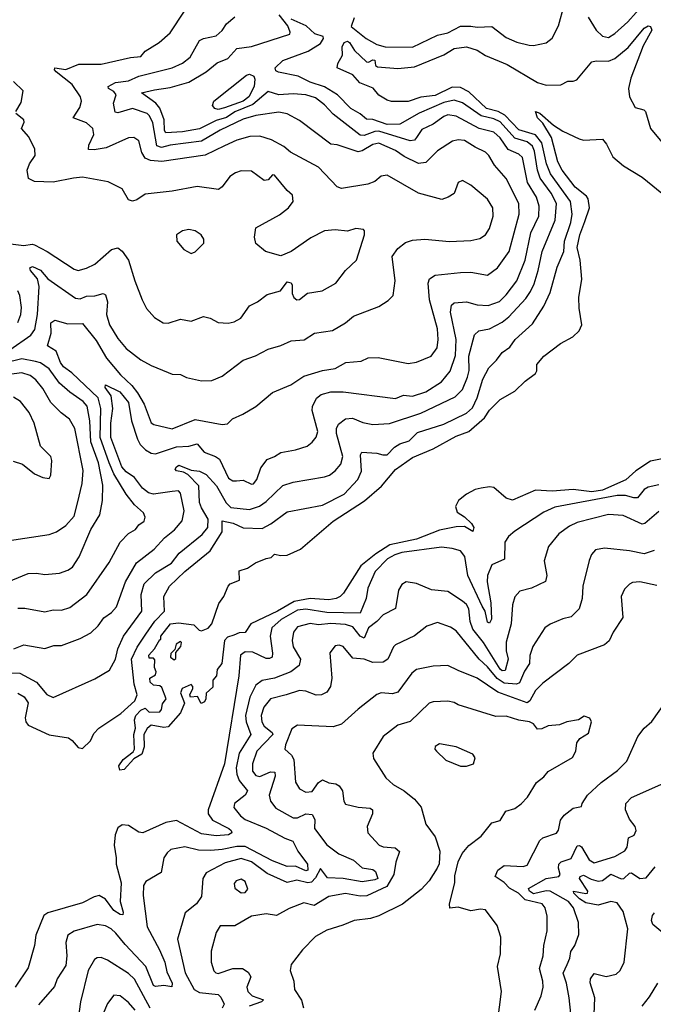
# Model space of a CAD drawing. Extents: x 1552294 to 1694791, y 811929 to 917222.
# Tile 380 of 643: x 1627305 to 1630339, y 902134 to 906845. Entities that reach past the tile are written whole.
import ezdxf

# ---------------------------------------------------------------- set-up
doc = ezdxf.new("R2010")
doc.units = 0

msp = doc.modelspace()

# ---------------------------------------------------------------- linework, layer by layer
at = {"layer": '0CON10XD'}
for points in [[(1628906.7, 906853.3), (1628892.4, 906812.4), (1628964.4, 906754.4), (1629015, 906726.7), (1629055, 906714.7), (1629185, 906712.9), (1629305, 906770.6), (1629355, 906782.2), (1629415, 906813.7), (1629465, 906813.3), (1629495, 906808.6), (1629565, 906811.8), (1629635, 906760), (1629685, 906737.7), (1629745, 906722.7), (1629765, 906720.9), (1629825, 906733.5), (1629855, 906755.8), (1629885.2, 906814.7), (1629912.1, 906915)], [(1630027.2, 906857.2), (1630064.7, 906795), (1630095, 906765.3), (1630125, 906760.3), (1630155, 906778.1), (1630217.2, 906835), (1630296.7, 906923.3)], [(1627235, 903720.2), (1627305, 903717.4), (1627385.6, 903675), (1627435, 903615.7), (1627465, 903601.5), (1627665, 903691.4), (1627735, 903732.5), (1627763.3, 903785), (1627774.4, 903835), (1627801.1, 903895), (1627888.8, 904015), (1627885.9, 904095), (1627900.9, 904145), (1627955, 904198.8), (1628031.8, 904245), (1628068, 904292), (1628178.9, 904381.1), (1628206.1, 904415), (1628207.5, 904455), (1628175, 904509.2), (1628166.2, 904535), (1628162.1, 904615), (1628109.5, 904669.5), (1628089.8, 904679.8), (1628055, 904686.2), (1628049.2, 904695), (1628055, 904706.2), (1628066.7, 904713.3), (1628125, 904688.8), (1628165, 904684.3), (1628198, 904668), (1628246.6, 904615), (1628292.8, 904532.8), (1628315, 904511.1), (1628405, 904500.8), (1628453.1, 904516.9), (1628485, 904538.8), (1628565, 904615.4), (1628615, 904632.5), (1628765, 904656.8), (1628788.1, 904665), (1628815, 904686.4), (1628841.9, 904718.1), (1628851.9, 904755), (1628821, 904865), (1628821, 904889), (1628830.8, 904909.2), (1628864.5, 904935), (1628897.7, 904937.7), (1628947.1, 904917.1), (1628995, 904907.2), (1629075, 904912.6), (1629225, 904962.6), (1629389.3, 905040.7), (1629425.1, 905074.9), (1629449.4, 905135), (1629457, 905167), (1629455.3, 905235.3), (1629482.3, 905337.7), (1629504.1, 905355.9), (1629554.3, 905365.7), (1629615, 905398.1), (1629647.3, 905422.7), (1629729.2, 905510.8), (1629750.6, 905545), (1629768.6, 905581.4), (1629787.9, 905645), (1629806, 905735), (1629868.5, 905885), (1629875.4, 905965.4), (1629849.6, 906015), (1629796.6, 906086.6), (1629784.3, 906124.3), (1629770.1, 906215), (1629759.8, 906239.8), (1629735, 906260), (1629675, 906277.3), (1629605, 906356.4), (1629575, 906370.6), (1629515, 906385.1), (1629425, 906447), (1629385, 906460.3), (1629335, 906448.2), (1629217.3, 906397.3), (1629124.4, 906345.6), (1629065, 906343.8), (1628995, 906366.7), (1628965, 906368.2), (1628934.5, 906394.5), (1628889.9, 906419.9), (1628826, 906485), (1628765, 906523.3), (1628696.4, 906546.4), (1628638.5, 906575), (1628543.2, 906593.2), (1628530.5, 906600.5), (1628528.1, 906615), (1628565, 906649.4), (1628686, 906694), (1628745, 906731.2), (1628759.6, 906755), (1628757.8, 906765), (1628717.6, 906777.6), (1628675.7, 906815.7), (1628605, 906846.9)], [(1627257.5, 905265), (1627357.8, 905335), (1627377.7, 905362.3), (1627389.2, 905435), (1627397.9, 905567.9), (1627389.5, 905605), (1627355.7, 905645), (1627353.2, 905656.8), (1627365.7, 905664.3), (1627405, 905646.7), (1627438.9, 905605), (1627572.5, 905512.5), (1627595, 905510), (1627625, 905522.7), (1627665, 905524), (1627704.5, 905534.5), (1627715, 905528.1), (1627725.4, 905495), (1627721.1, 905435), (1627734, 905385), (1627775, 905319.1), (1627815, 905272.1), (1627885, 905217.3), (1627935, 905189.5), (1628015, 905157.5), (1628035, 905149.2), (1628075, 905147.5), (1628103.3, 905133.3), (1628175, 905117.3), (1628225, 905118.1), (1628275, 905138.6), (1628375, 905215.4), (1628433.9, 905236.1), (1628495, 905269.1), (1628554.5, 905285.5), (1628605, 905307.8), (1628666.4, 905313.6), (1628715.6, 905344.4), (1628801.9, 905358.1), (1628865.5, 905394.5), (1628903.9, 905426.1), (1629025, 905473.3), (1629068.8, 905501.2), (1629093.3, 905525), (1629103.3, 905595), (1629087.8, 905712.2), (1629115, 905750.6), (1629151.9, 905778.1), (1629185, 905790.5), (1629245, 905794.4), (1629363.4, 905783.4), (1629465, 905788.5), (1629508.3, 905798.3), (1629534.6, 905815.4), (1629554.5, 905845), (1629571.5, 905905), (1629570, 905945), (1629545, 905986.7), (1629465, 906052.9), (1629425, 906076), (1629404.3, 906065.7), (1629385, 906014), (1629356.7, 905995), (1629325.6, 905984.4), (1629215, 906014.5), (1629065, 906100.6), (1629035, 906096), (1629005, 906070.8), (1628972.1, 906057.9), (1628845, 906036.7), (1628824.6, 906044.6), (1628735, 906139.1), (1628601.7, 906211.7), (1628568.8, 906238.8), (1628510.5, 906270.5), (1628455, 906287.2), (1628406, 906286), (1628345, 906268.4), (1628285, 906241.4), (1628192.9, 906197.1), (1627985, 906166.8), (1627931, 906171), (1627905, 906182.5), (1627888.9, 906208.9), (1627875, 906265.8), (1627851.7, 906281.7), (1627825, 906279.6), (1627718.5, 906231.5), (1627661.7, 906221.7), (1627633.4, 906223.4), (1627635.6, 906245), (1627660.4, 906295), (1627654.7, 906324.7), (1627625, 906351.8), (1627560, 906375), (1627592.4, 906425), (1627600, 906455), (1627596, 906475), (1627555.4, 906535), (1627480, 906595), (1627471.9, 906605), (1627473.3, 906615), (1627525, 906606.9), (1627587.4, 906632.6), (1627695, 906631.6), (1627835, 906664.6), (1627885, 906669.2), (1627905.3, 906694.7), (1627972.9, 906735), (1628025, 906781.9), (1628093.8, 906886.2)], [(1627276.2, 903835), (1627325, 903854.5), (1627425, 903836.5), (1627468.7, 903851.3), (1627505, 903851.1), (1627595, 903884.5), (1627645, 903911.5), (1627681.2, 903945), (1627707.8, 903982.2), (1627745, 904007.7), (1627767.9, 904035), (1627811.6, 904155), (1627863.3, 904246.7), (1627949.1, 904310.9), (1627997.8, 904365), (1628046.4, 904403.6), (1628082.4, 904447.6), (1628091.8, 904495), (1628075, 904580), (1628065, 904590), (1628035, 904587.6), (1627945, 904575.3), (1627920.9, 904580.9), (1627892.8, 904602.8), (1627855, 904654.5), (1627815, 904680.8), (1627793.9, 904705), (1627741.4, 904845), (1627740.5, 904915), (1627750.7, 904985), (1627742.8, 905045), (1627713.8, 905085), (1627715, 905097.5), (1627784.4, 905065), (1627825, 905012.5), (1627840.5, 904925), (1627868.4, 904838.4), (1627881.9, 904811.9), (1627907.1, 904787.1), (1627935, 904771), (1627955, 904768.4), (1628055, 904801.9), (1628115, 904803.6), (1628155, 904815.3), (1628188.2, 904775), (1628242.5, 904755), (1628261.7, 904741.8), (1628305, 904650.5), (1628325, 904638.8), (1628342.3, 904637.7), (1628375, 904642.3), (1628415, 904622.2), (1628425, 904624.4), (1628440.4, 904645), (1628459.7, 904700.3), (1628489.2, 904740.8), (1628525, 904754.5), (1628555.4, 904774.6), (1628625, 904786.2), (1628681.2, 904805), (1628705, 904823.1), (1628725, 904847.5), (1628732.5, 904875), (1628704.8, 904974.8), (1628706.2, 904993.8), (1628726.2, 905033.8), (1628748.3, 905051.7), (1628795, 905064.1), (1628853.7, 905063.7), (1629105, 905031.8), (1629142.3, 905047.7), (1629185, 905043.3), (1629250, 905065), (1629325, 905112.2), (1629366.2, 905163.8), (1629392.4, 905237.6), (1629394.2, 905315), (1629367.9, 905445), (1629371.7, 905478.3), (1629385, 905490.5), (1629445, 905494.7), (1629495, 905480.6), (1629547.4, 905477.4), (1629603, 905497), (1629635, 905528), (1629685.1, 905594.9), (1629725, 905693.5), (1629751.9, 905825), (1629790.4, 905905), (1629791.9, 905951.9), (1629779, 905995), (1629736.5, 906066.5), (1629713.1, 906185), (1629695, 906201.4), (1629644.4, 906224.4), (1629605, 906280), (1629575, 906306.5), (1629505, 906323.6), (1629395, 906383), (1629355, 906389.6), (1629335, 906382.2), (1629285, 906344.3), (1629230.8, 906319.2), (1629205, 906281.8), (1629195, 906268.9), (1629175, 906265.7), (1629025, 906310.8), (1629005, 906309.6), (1628955, 906291.3), (1628935, 906292.4), (1628805, 906393.3), (1628765, 906438.2), (1628720.7, 906470.7), (1628675, 906484.7), (1628615, 906490.8), (1628545, 906485.2), (1628495, 906501.8), (1628420.5, 906439.5), (1628335, 906404), (1628295, 906376.5), (1628245, 906362.7), (1628165, 906322.7), (1628085, 906308.5), (1628005, 906304), (1627998.1, 906315), (1627997.2, 906365), (1627975, 906422.2), (1627955.9, 906445.9), (1627888, 906495), (1627950.3, 906509.7), (1628025, 906520.2), (1628115, 906545.2), (1628197.5, 906595), (1628251, 906639), (1628301.1, 906658.9), (1628345, 906707.2), (1628415, 906716.8), (1628598.6, 906775), (1628600.6, 906785), (1628588.7, 906815), (1628547.4, 906867.4)], [(1627295, 904029.6), (1627329.8, 904029.8), (1627425, 904012.3), (1627465, 904021.1), (1627505, 904020), (1627545, 904032.3), (1627626.4, 904095), (1627732.9, 904247.1), (1627785, 904344.4), (1627825, 904385.8), (1627860, 904405), (1627875, 904428), (1627901.2, 904445), (1627906, 904465), (1627898, 904485), (1627855, 904522.9), (1627815.3, 904575), (1627755, 904671.9), (1627732.9, 904725), (1627689.4, 904845), (1627692.8, 904985), (1627680.1, 905035), (1627555, 905155.8), (1627515, 905184.3), (1627500.3, 905205), (1627478.9, 905258.9), (1627437.8, 905285), (1627455.2, 905344.8), (1627454.4, 905395), (1627473.6, 905406.4), (1627535, 905389.3), (1627605, 905391.5), (1627670.6, 905310.6), (1627720, 905225), (1627786.8, 905145), (1627842.4, 905095), (1627869.2, 905059.2), (1627900.4, 905005), (1627935, 904915.6), (1627947.8, 904907.8), (1628035, 904887.8), (1628145, 904931.4), (1628275, 904908.5), (1628299.3, 904910.7), (1628324.5, 904935.5), (1628373.3, 904956.7), (1628435, 904994.4), (1628515, 905060.6), (1628602.6, 905097.4), (1628665, 905140), (1628755, 905166.7), (1628815, 905175.3), (1628866.2, 905205), (1628939.1, 905210.9), (1628973.5, 905226.5), (1629020.9, 905229.1), (1629165, 905199.3), (1629204.3, 905205.7), (1629275, 905234.3), (1629303.1, 905275), (1629308.2, 905315), (1629305.7, 905365.7), (1629267.4, 905505), (1629260.4, 905585), (1629267.3, 905605), (1629295, 905622.3), (1629415, 905635.3), (1629465, 905636.2), (1629545, 905622.5), (1629592.7, 905657.3), (1629649.3, 905735), (1629696.8, 905915), (1629694.7, 905965), (1629634.3, 906084.3), (1629578.8, 906148.8), (1629551.8, 906195), (1629535, 906210.4), (1629485.6, 906235), (1629435, 906267.1), (1629405, 906269.7), (1629376.9, 906263.1), (1629305, 906217.8), (1629248.8, 906161.2), (1629215, 906156.4), (1629145, 906190.7), (1629105, 906219.2), (1629025, 906254), (1628995, 906248), (1628945, 906217.1), (1628925, 906212.1), (1628825, 906246.4), (1628795, 906248.8), (1628645, 906362.8), (1628585, 906393.8), (1628545, 906401.6), (1628435.7, 906385.7), (1628375, 906368.7), (1628265, 906317), (1628175, 906263.9), (1628025, 906244.6), (1627983.4, 906233.4), (1627960.8, 906240.8), (1627941.5, 906351.5), (1627927, 906385), (1627915, 906396.7), (1627845, 906420.7), (1627775, 906399.6), (1627762.3, 906402.3), (1627754.6, 906445), (1627766.6, 906485), (1627755, 906501.5), (1627730.6, 906515), (1627727.8, 906525), (1627763.3, 906545), (1627825, 906552.4), (1627875, 906574.3), (1628035, 906614.7), (1628083.7, 906636.3), (1628120.4, 906665), (1628165, 906744.6), (1628185, 906754.7), (1628245, 906767.5), (1628275, 906793.3), (1628295, 906825.7), (1628335, 906858.8)], [(1627295, 903622.8), (1627326.7, 903605), (1627345, 903575.8), (1627331.3, 903505), (1627334.8, 903484.8), (1627345, 903470), (1627445, 903422.7), (1627538.3, 903408.3), (1627556.4, 903396.4), (1627585, 903362.2), (1627605, 903357.8), (1627643.4, 903395), (1627660.2, 903429.8), (1627683.3, 903455), (1627788.5, 903525), (1627856.3, 903585), (1627867.3, 903615), (1627852.5, 903665), (1627840.1, 903785), (1627867.4, 903842.6), (1627908.2, 903905), (1627952.4, 903967.6), (1627997.9, 904015), (1627995.2, 904085), (1628021.4, 904135), (1628095, 904203.9), (1628217, 904303), (1628274.4, 904395), (1628273.6, 904446.4), (1628326.5, 904436.5), (1628375, 904413.5), (1628465, 904411.1), (1628506.7, 904433.3), (1628585, 904490.7), (1628755, 904522.2), (1628858.5, 904575), (1628923.2, 904645), (1628942.2, 904685), (1628936.9, 904763.1), (1628942.5, 904775), (1629015, 904770.9), (1629043.5, 904763.5), (1629065, 904762.4), (1629099.7, 904800.3), (1629125, 904815.7), (1629169.6, 904830.4), (1629210.1, 904869.9), (1629335, 904908.8), (1629445, 904962.6), (1629472.3, 904987.7), (1629495.2, 905034.9), (1629521.7, 905125), (1629551, 905179), (1629588.1, 905215), (1629615, 905251.9), (1629652, 905278), (1629677.5, 905315), (1629759.6, 905390.4), (1629815.2, 905474.8), (1629845, 905540), (1629879, 905661), (1629910.4, 905735), (1629913.8, 905785), (1629944, 905875), (1629951, 905915), (1629942.6, 905975), (1629847, 906107), (1629828, 906155), (1629805.8, 906255), (1629775, 906293.6), (1629695, 906317.9), (1629628.1, 906388.1), (1629596, 906406), (1629540.5, 906420.5), (1629455, 906499), (1629415, 906520.4), (1629375, 906521.7), (1629295, 906482.9), (1629225, 906474.1), (1629165, 906453.9), (1629085, 906453.8), (1629065, 906460), (1629025, 906484.4), (1628996.6, 906516.6), (1628933.4, 906543.4), (1628900.3, 906580.3), (1628824.2, 906615), (1628828.2, 906635), (1628851.2, 906675), (1628848.1, 906715), (1628859.2, 906735), (1628875, 906741.5), (1628884.3, 906735), (1628908, 906698), (1628965, 906643.8), (1628975, 906641.2), (1628995, 906652.5), (1629005, 906650.7), (1629009.2, 906625), (1629018.7, 906618.7), (1629115, 906611.4), (1629195, 906618.9), (1629335, 906677.4), (1629385, 906707.2), (1629445, 906714.3), (1629495, 906699.3), (1629535, 906672.8), (1629639.7, 906629.7), (1629785, 906543.7), (1629825, 906532.1), (1629896.6, 906533.4), (1629929.7, 906550.3), (1629955, 906550), (1629972.9, 906557.1), (1630045, 906643.5), (1630065, 906648.2), (1630125, 906646.1), (1630155, 906659.7), (1630218.1, 906711.9), (1630295, 906803.6), (1630315, 906815.6), (1630325, 906812.9), (1630332.2, 906795), (1630291, 906719), (1630231.6, 906565), (1630219.6, 906515), (1630225.4, 906475.4), (1630252.5, 906425), (1630293, 906413), (1630301.9, 906405), (1630325.5, 906325), (1630379.2, 906259.2)], [(1628255, 906415.3), (1628239.9, 906419.9), (1628228.5, 906435), (1628234.3, 906455.7), (1628390.2, 906579.7), (1628405, 906583.6), (1628425.2, 906575.2), (1628429.9, 906559.9), (1628426.8, 906525), (1628401.5, 906475), (1628374.7, 906455), (1628285, 906423.9), (1628255, 906415.3)], [(1627286, 906405), (1627312.1, 906447.9), (1627320.8, 906505), (1627275, 906548.6)], [(1627235.2, 905775.2), (1627325, 905763.7), (1627365, 905771), (1627375, 905767.6), (1627436.2, 905736.2), (1627565, 905651.8), (1627585, 905645.4), (1627625, 905656), (1627665, 905675.3), (1627745, 905745.8), (1627775, 905752.5), (1627795, 905737.5), (1627825, 905694), (1627855.4, 905595), (1627891.5, 905505), (1627912.4, 905462.4), (1627949.8, 905419.8), (1627991.2, 905395), (1628015, 905392.2), (1628075, 905412.2), (1628125, 905402.9), (1628185, 905424.2), (1628216.9, 905416.9), (1628255, 905395.7), (1628303.2, 905393.2), (1628331.3, 905398.7), (1628363.3, 905416.7), (1628404.5, 905475.5), (1628444, 905495), (1628489.7, 905530.3), (1628553.2, 905546.8), (1628585, 905591.2), (1628605, 905585.8), (1628610, 905575), (1628610, 905535), (1628617.5, 905515), (1628632.5, 905505), (1628645, 905505.8), (1628683, 905537), (1628753.2, 905546.8), (1628818.5, 905585), (1628864.8, 905645.2), (1628917.3, 905695), (1628955.9, 905815.9), (1628956.2, 905835), (1628950.7, 905840.7), (1628915, 905845.6), (1628875, 905833.6), (1628815, 905839.3), (1628765, 905834.6), (1628698.8, 905801.2), (1628605, 905735.6), (1628555, 905715.7), (1628481.2, 905735), (1628435, 905773.3), (1628428.6, 905805), (1628435, 905848.8), (1628549.1, 905910.9), (1628592.5, 905945), (1628614.2, 905975), (1628611.2, 906005), (1628585, 906027.1), (1628525, 906101.4), (1628515, 906102.5), (1628495, 906078), (1628475, 906075.3), (1628415, 906119.5), (1628365, 906121.1), (1628337.4, 906112.6), (1628311.2, 906095), (1628274.3, 906045.7), (1628257.1, 906032.9), (1628155, 906047.5), (1628035, 906023.8), (1627905, 906009.6), (1627865, 905983.1), (1627845, 905976.9), (1627825, 905983.1), (1627795, 906035.7), (1627729.1, 906069.1), (1627605, 906091.2), (1627563.1, 906086.9), (1627465, 906067.8), (1627375, 906070.5), (1627347.1, 906085), (1627341.1, 906125), (1627351.9, 906155), (1627378.1, 906195), (1627377.5, 906225), (1627348.9, 906285), (1627313.6, 906325), (1627326.7, 906355), (1627324.3, 906365), (1627286.2, 906396.2)], [(1630011.2, 905878.8), (1630033.3, 905945), (1630027.3, 905987.3), (1630019.7, 905999.7), (1629965, 906043.1), (1629902.8, 906125), (1629881.6, 906165), (1629850.7, 906280.7), (1629809.1, 906349.1), (1629785, 906375.8), (1629775, 906406), (1629795, 906396.9), (1629860.2, 906340.2), (1629905, 906310.8), (1629984.4, 906274.4), (1630005, 906269.2), (1630095, 906273.8), (1630115, 906248.8), (1630145, 906188.8), (1630195.5, 906145.5), (1630285, 906091.4), (1630404.5, 905994.5)], [(1630405, 904748.6), (1630325, 904731.9), (1630255, 904686.1), (1630207, 904643), (1630096.2, 904593.8), (1630045, 904586.2), (1629955, 904596.4), (1629855, 904588.2), (1629775, 904593.7), (1629665, 904545.5), (1629635, 904556.2), (1629575, 904606.9), (1629555, 904610.4), (1629515, 904602.7), (1629485, 904596.9), (1629444.4, 904575), (1629405.6, 904545), (1629391.5, 904515), (1629398.9, 904488.9), (1629435, 904466.2), (1629468.4, 904435), (1629478.7, 904415), (1629475, 904396), (1629435, 904419.2), (1629395, 904418.4), (1629315, 904402), (1629205, 904359.4), (1629077.7, 904332.3), (1629010.4, 904289.6), (1628938.2, 904231.8), (1628855, 904101.2), (1628838.8, 904085), (1628820, 904075), (1628785, 904068.9), (1628695, 904075.7), (1628618.8, 904061.2), (1628538.9, 904015), (1628411.9, 903955), (1628385, 903912.9), (1628355, 903911.2), (1628330.5, 903899.5), (1628300.3, 903889.7), (1628285.3, 903874.7), (1628272.5, 903765), (1628250, 903735), (1628247.5, 903705), (1628230, 903685), (1628229.5, 903650.5), (1628198.3, 903621.7), (1628196.7, 903595), (1628189.3, 903580.7), (1628173.6, 903573.6), (1628156.4, 903606.4), (1628123.3, 903603.3), (1628120, 903615), (1628133.8, 903645), (1628133.8, 903655), (1628125, 903663.8), (1628082.5, 903645), (1628074.6, 903624.6), (1628094.4, 903575), (1628075, 903528.8), (1628015, 903462), (1627995, 903458), (1627935, 903470), (1627915, 903453.5), (1627899.1, 903425), (1627900, 903365), (1627888.9, 903331.1), (1627851.1, 903308.9), (1627805, 903257.5), (1627784.5, 903254.5), (1627779.4, 903275), (1627800, 903305), (1627847.7, 903342.3), (1627854.5, 903355), (1627850.5, 903425), (1627859.1, 903455), (1627853.8, 903495), (1627860.7, 903515), (1627885, 903541.9), (1627905, 903550), (1627925, 903531.2), (1627976.1, 903533.9), (1627984.2, 903545), (1627988.2, 903571.8), (1628006.5, 903595), (1627985, 903650), (1627975, 903657.5), (1627945, 903660), (1627930, 903675), (1627927.5, 903695), (1627955, 903710), (1627957.5, 903725), (1627950, 903745), (1627951.7, 903781.7), (1627945, 903790), (1627925, 903790), (1627922.5, 903805), (1627950, 903835), (1627975, 903880), (1627980, 903880), (1627980, 903895), (1628027.5, 903955), (1628065, 903958.6), (1628138.7, 903948.7), (1628164.4, 903924.4), (1628175, 903921.4), (1628206.4, 903933.6), (1628225, 903954.4), (1628258.3, 904051.7), (1628282.5, 904085), (1628303.3, 904135), (1628313.3, 904145), (1628357, 904163), (1628355, 904207.5), (1628395, 904220), (1628434.4, 904245.6), (1628485, 904267.5), (1628508.5, 904271.5), (1628525, 904287.8), (1628555, 904281.5), (1628585, 904283.3), (1628648.8, 904311.2), (1628805.3, 904445), (1628956.6, 904543.4), (1629036.5, 904613.5), (1629105, 904692), (1629185, 904749.6), (1629285, 904792.2), (1629395, 904852.2), (1629456, 904875), (1629529.9, 904940.1), (1629555, 904976.2), (1629605, 905027.1), (1629675, 905068.2), (1629725, 905115.6), (1629775, 905152), (1629781.4, 905165), (1629781.1, 905195), (1629814.4, 905235), (1629895, 905295.5), (1629952.7, 905327.3), (1629984.6, 905355.4), (1629996.9, 905385), (1629983.6, 905465), (1629982.5, 905515), (1629996.5, 905603.5), (1629988.9, 905695), (1629974.9, 905755.1), (1629987, 905815), (1630011.2, 905878.8)], [(1628125, 905726.9), (1628145, 905734.2), (1628185.8, 905775), (1628185.8, 905795), (1628173.8, 905815), (1628145, 905834), (1628115, 905840.8), (1628085, 905834), (1628056.2, 905815), (1628056.9, 905785), (1628091.4, 905745), (1628125, 905726.9)], [(1627295, 905396.4), (1627310.5, 905435), (1627312.7, 905467.2), (1627305.6, 905525.6), (1627295, 905547.3)], [(1627225, 904146), (1627345, 904194.5), (1627385, 904196.4), (1627425, 904190), (1627495, 904197.3), (1627535, 904210.4), (1627557.3, 904225), (1627589.6, 904275), (1627645.3, 904405), (1627688.2, 904475), (1627700.8, 904545), (1627702.3, 904617.7), (1627682.3, 904725), (1627645.6, 904825), (1627640, 904925), (1627627.4, 904995), (1627608.7, 905018.7), (1627545, 905062.2), (1627495.8, 905105.8), (1627445, 905173.8), (1627405, 905203), (1627379.8, 905209.8), (1627315, 905221.4), (1627231, 905201)], [(1627245, 904350.8), (1627445, 904381.5), (1627481.2, 904395), (1627525.6, 904425), (1627565, 904469.5), (1627582.1, 904532.1), (1627603.1, 904625), (1627608.3, 904688.3), (1627568.6, 904888.6), (1627542.9, 904932.9), (1627503, 904963), (1627453.9, 905013.9), (1627415, 905080), (1627381.5, 905121.5), (1627355, 905142.8), (1627315, 905155.7), (1627216.8, 905143.2)], [(1627445, 904650), (1627453.3, 904665), (1627459.2, 904735), (1627454, 904755), (1627404.3, 904804.3), (1627373.6, 904915), (1627350.4, 904965), (1627307.8, 905017.8), (1627275, 905038.2)], [(1627273.2, 904733.2), (1627317.5, 904717.5), (1627375, 904672), (1627415, 904653.8), (1627445, 904650)], [(1630365, 904619.4), (1630315, 904608.9), (1630295, 904596.4), (1630262.5, 904557.5), (1630245, 904556.8), (1630205, 904568.5), (1630165, 904568.5), (1629866.9, 904513.1), (1629815, 904488.7), (1629675, 904397.8), (1629645, 904371.9), (1629627.7, 904345), (1629626.6, 904263.4), (1629565, 904236.2), (1629544.8, 904185.2), (1629543.5, 904155), (1629560.4, 904055), (1629564, 903976), (1629555, 903958), (1629545, 903962.5), (1629533.5, 904015), (1629518.9, 904038.9), (1629450.5, 904185), (1629437, 904277), (1629415, 904303.5), (1629375.3, 904315.3), (1629325, 904320.3), (1629135, 904295.2), (1629100.4, 904285), (1629065.9, 904265), (1629007.7, 904205), (1628971.9, 904125), (1628964.2, 904075), (1628935.2, 904004.8), (1628775, 904008.9), (1628675, 904023.8), (1628635, 904019.2), (1628556.4, 903975), (1628512.4, 903935), (1628504.3, 903895), (1628516, 903814), (1628512.9, 903795), (1628501.5, 903788.5), (1628485, 903789.1), (1628420.9, 903819.1), (1628385, 903820.7), (1628362.5, 903805), (1628354.1, 903705), (1628286.1, 903285), (1628206.4, 903065), (1628206.9, 903045), (1628227.6, 903015), (1628305.6, 902975), (1628317.9, 902965), (1628320, 902955), (1628305, 902944.8), (1628245, 902940.3), (1628175, 902949.6), (1628055, 903013.2), (1628005, 903004.3), (1627895, 902953.6), (1627875, 902956.7), (1627825, 902988.6), (1627795, 902993.1), (1627775, 902977.7), (1627762.2, 902945), (1627756.3, 902895), (1627767.3, 902835), (1627766.6, 902805), (1627790, 902715), (1627785.7, 902625), (1627800.3, 902575), (1627798.9, 902561.1), (1627785, 902562.8), (1627755, 902583), (1627715, 902637.3), (1627685, 902653.9), (1627661.7, 902648.3), (1627605, 902619.7), (1627439.3, 902570.7), (1627420.9, 902559.1), (1627381.6, 902465), (1627376.2, 902415), (1627345, 902307.5), (1627283.6, 902216.4)], [(1630365, 904492.3), (1630297.8, 904435), (1630285, 904430.8), (1630195, 904472.2), (1630125, 904477), (1629975, 904439.1), (1629937.8, 904422.2), (1629885.7, 904384.3), (1629836.7, 904325), (1629815.6, 904255), (1629828.7, 904185), (1629823, 904157), (1629755, 904124.4), (1629700.2, 904109.8), (1629676.1, 904083.9), (1629664.6, 904045), (1629658.6, 903955), (1629635, 903866.7), (1629634.8, 903824.9), (1629644.4, 903785), (1629628.7, 903731.3), (1629615, 903729.6), (1629605, 903738), (1629525.3, 903865.3), (1629475, 903928), (1629462.2, 903965), (1629456.1, 904026.1), (1629445, 904046), (1629425, 904063.2), (1629355, 904108.2), (1629277, 904117), (1629205, 904146.9), (1629155, 904155.8), (1629135, 904142), (1629118.6, 904115), (1629105, 904026.9), (1629045, 903997.1), (1629015.2, 903964.8), (1628974.5, 903935.5), (1628955, 903886), (1628935, 903894.7), (1628900.3, 903940.3), (1628865, 903951.7), (1628795, 903956.1), (1628735, 903949.2), (1628695, 903955.3), (1628635, 903939.5), (1628615.4, 903915), (1628609.1, 903875), (1628614.4, 903844.4), (1628649.1, 903785), (1628642.9, 903755), (1628603.6, 903725), (1628525, 903694.8), (1628465, 903682.5), (1628435, 903660.8), (1628406.6, 903603.4), (1628386.7, 903515), (1628388.8, 903485), (1628411.2, 903425), (1628355.9, 903335), (1628341.5, 903265), (1628344.1, 903235), (1628355.1, 903205.1), (1628396, 903155), (1628384.6, 903135), (1628333.6, 903095), (1628329.5, 903075), (1628362.3, 903035), (1628385, 903018.1), (1628485, 902977.3), (1628575, 902928), (1628611.9, 902915), (1628636.6, 902866.6), (1628682.5, 902805), (1628685, 902775.7), (1628675, 902772), (1628625, 902794.3), (1628585, 902793.5), (1628515, 902820.5), (1628385, 902888.1), (1628345, 902889.2), (1628275, 902874.2), (1628220.1, 902869.9), (1628161.4, 902871.4), (1628095, 902886.9), (1628029.2, 902875), (1628010.7, 902859.3), (1627995.6, 902835), (1627981.4, 902765), (1627909.3, 902720.7), (1627897.1, 902702.9), (1627895.7, 902655), (1627915.3, 902505), (1627974.8, 902395), (1627999.1, 902335), (1628009.3, 902289.3), (1628034.1, 902235), (1628032.6, 902217.4), (1627995, 902223.9), (1627955, 902218.5), (1627945, 902223.5), (1627909.2, 902315), (1627809.4, 902419.4), (1627765, 902474.7), (1627742.7, 902495), (1627715, 902509.1), (1627675.5, 902515.5), (1627565, 902483.8), (1627534.5, 902465), (1627525, 902430), (1627531.1, 902365), (1627525, 902320), (1627484.6, 902255), (1627470.7, 902219.3), (1627395, 902131.2)], [(1630343.5, 904305), (1630295, 904289), (1630225, 904303.2), (1630105, 904316.5), (1630062.5, 904307.5), (1630043.6, 904286.4), (1630032.2, 904257.8), (1630000.9, 904135), (1629998.9, 904075), (1629983.6, 904026.4), (1629945, 903988.1), (1629905, 903978.9), (1629845, 903952.5), (1629820, 903935), (1629762.1, 903845), (1629747.1, 903802.9)], [(1630355, 904137.5), (1630275, 904155.3), (1630238.5, 904151.5), (1630225, 904144.5), (1630200.3, 904119.7), (1630184.6, 904085), (1630193.2, 903985), (1630147.3, 903915), (1630127.4, 903872.6), (1630105, 903854.4), (1629975, 903804.2), (1629934.3, 903765), (1629810.3, 903669.7), (1629775, 903635.4), (1629747.3, 903585), (1629735, 903576.3), (1629595, 903626.8), (1629495, 903694.7), (1629405, 903730.3), (1629355, 903754.5), (1629285, 903750.9), (1629205, 903735.6), (1629182.1, 903717.9), (1629115, 903626.9), (1629090.6, 903619.4), (1629035, 903624.5), (1629015, 903615.6), (1628925, 903545.7), (1628845, 903473.6), (1628805, 903461.2), (1628635, 903469.5), (1628608.1, 903451.9), (1628576.8, 903375), (1628574.6, 903355), (1628605.5, 903325.5), (1628617.8, 903305), (1628626.1, 903196.1), (1628644.4, 903165), (1628675, 903149.1), (1628705, 903151.8), (1628735.3, 903194.7), (1628755, 903208.1), (1628785, 903193.1), (1628819.1, 903189.1), (1628835, 903179.5), (1628850.4, 903155), (1628856.3, 903106.3), (1628865, 903091.4), (1628925, 903076.9), (1628983, 903073), (1628994.5, 903064.5), (1628993.8, 903045), (1628968.4, 902985), (1628971.9, 902955), (1629025.8, 902895.8), (1629045, 902888), (1629102, 902882), (1629123.5, 902865), (1629105.9, 902814.1), (1629096.7, 902755), (1629062.7, 902697.3), (1628967.4, 902652.6), (1628935, 902650.4), (1628865, 902664.2), (1628785, 902650), (1628715, 902606.2), (1628665, 902619.1), (1628595, 902592.9), (1628535, 902558), (1628485, 902566), (1628415, 902556.2), (1628335, 902508.6), (1628265, 902509.2), (1628245, 902476.7), (1628221.2, 902388.8), (1628221.3, 902335), (1628234.7, 902294.7), (1628243.6, 902283.6), (1628255, 902281.3), (1628324.8, 902305.2), (1628371.2, 902305), (1628398.3, 902288.3), (1628411.3, 902265), (1628392.9, 902215), (1628396.9, 902195), (1628417.5, 902175), (1628471.9, 902155), (1628462.5, 902145), (1628403.9, 902125)], [(1629747.1, 903802.9), (1629745.7, 903765), (1629721.6, 903728.4), (1629698.6, 903671.4), (1629683.9, 903666.1), (1629625, 903669.8), (1629591.9, 903691.9), (1629545, 903748.4), (1629504.8, 903785), (1629395, 903920.9), (1629367.9, 903937.9), (1629305, 903960), (1629255, 903943.1), (1629195, 903897.5), (1629105, 903854.4), (1629095, 903844.2), (1629068.2, 903785), (1629045, 903770.8), (1628995, 903769), (1628955, 903785.3), (1628899.3, 903789.3), (1628853.8, 903845), (1628835, 903852.9), (1628815, 903849.2), (1628789.2, 903815), (1628799.2, 903695), (1628792.3, 903655), (1628775, 903626.9), (1628750, 903615), (1628725, 903612.8), (1628675, 903632.7), (1628645, 903636), (1628580, 903615), (1628505, 903595.3), (1628473.5, 903555), (1628460.8, 903515), (1628463.4, 903485), (1628474.8, 903465), (1628513.5, 903435), (1628516.6, 903425), (1628440, 903345), (1628418.9, 903285), (1628419, 903249), (1628435, 903229), (1628455, 903223.4), (1628505, 903245.6), (1628527.1, 903245), (1628527.5, 903225), (1628500, 903135), (1628505.5, 903105), (1628531.7, 903071.7), (1628615, 903025.3), (1628635, 903026.2), (1628675, 903045.7), (1628705, 903042.4), (1628718.2, 903018.2), (1628716.5, 902975), (1628776.1, 902896.1), (1628833.6, 902853.6), (1628903.8, 902823.8), (1628945, 902786.1), (1628995, 902778.1), (1629008.6, 902768.6), (1629019.7, 902735), (1629005, 902728.7), (1628945, 902720.3), (1628853.5, 902736.5), (1628778.6, 902738.6), (1628745, 902784), (1628721.9, 902738.1), (1628701.7, 902718.3), (1628685, 902714.9), (1628632.1, 902727.9), (1628585, 902715.9), (1628489.4, 902759.4), (1628415, 902816.2), (1628365, 902831.1), (1628289.2, 902810.8), (1628196.9, 902763.1), (1628181.8, 902735), (1628175, 902648.8), (1628150.6, 902615), (1628097.8, 902572.2), (1628060.4, 902445), (1628096.8, 902285), (1628139.5, 902205), (1628165, 902189.5), (1628255, 902180.7), (1628267.9, 902167.9), (1628283.1, 902135), (1628274.6, 902115)], [(1628045, 903782.5), (1628051.7, 903788.3), (1628052.5, 903817.5), (1628076.7, 903845), (1628080, 903865), (1628075, 903870), (1628053.6, 903856.4), (1628048.3, 903831.7), (1628028.3, 903811.7), (1628027.5, 903795), (1628045, 903782.5)], [(1629592.7, 902045), (1629611.8, 902195), (1629593.5, 902315), (1629606.5, 902375), (1629609.2, 902455), (1629591.2, 902511.2), (1629535, 902585.8), (1629510.9, 902589.1), (1629465, 902580.8), (1629405, 902599.2), (1629363.9, 902593.9), (1629363.3, 902615), (1629388.1, 902715), (1629388.8, 902748.8), (1629403.8, 902815), (1629424, 902855), (1629455, 902894), (1629515, 902937.8), (1629565, 903002.2), (1629605, 903014), (1629632.7, 903057.3), (1629675, 903070.4), (1629706.5, 903093.5), (1629735.6, 903125), (1629780, 903195), (1629815, 903222.5), (1629835, 903248.1), (1629952, 903315), (1629967.5, 903345), (1629972.5, 903385), (1629987.5, 903405), (1630028.8, 903431.2), (1630043.3, 903485), (1630035, 903502.5), (1630008.3, 903511.7), (1629980, 903495), (1629925, 903485.7), (1629889.4, 903470.6), (1629835, 903466.4), (1629805, 903451.9), (1629785, 903450), (1629765.4, 903475.4), (1629746.7, 903485), (1629695, 903493.2), (1629635, 903512.2), (1629585, 903510.5), (1629405, 903567.3), (1629385, 903578.5), (1629355, 903584.4), (1629285, 903581.1), (1629265, 903574.4), (1629175, 903487.1), (1629115, 903470), (1629045, 903414.4), (1628996.5, 903335), (1628999.2, 903309.2), (1629057.6, 903217.6), (1629092.5, 903185), (1629145.4, 903155.4), (1629195.7, 903115), (1629227.4, 903077.4), (1629249.2, 902995), (1629294.3, 902935), (1629316.8, 902866.8), (1629314, 902806), (1629304.2, 902785.8), (1629265.8, 902725), (1629227.2, 902682.8), (1629137.3, 902612.7), (1629025, 902557.3), (1628985, 902543.8), (1628906.7, 902535), (1628851.7, 902511.7), (1628775, 902488.6), (1628721.5, 902458.5), (1628659.6, 902395), (1628605, 902323.8), (1628600, 902295), (1628616.9, 902245), (1628620, 902205), (1628653.8, 902153.8), (1628663.7, 902116.3)], [(1629772.2, 902105), (1629801.8, 902175), (1629811.1, 902215), (1629809.6, 902245), (1629793.4, 902305), (1629810.8, 902365), (1629813.9, 902415), (1629831.3, 902485), (1629831.1, 902555), (1629820.8, 902595), (1629806.5, 902615), (1629725, 902634.3), (1629693.6, 902665), (1629650.1, 902690.1), (1629625, 902716.7), (1629581.1, 902745), (1629594.5, 902775), (1629625, 902797.5), (1629715, 902793.8), (1629735, 902800), (1629795, 902918), (1629810, 902930), (1629875, 902951.9), (1629885, 902966.2), (1629893.8, 903015), (1629911.6, 903038.4), (1629955, 903072.2), (1629995, 903080), (1629997.5, 903095), (1630024.2, 903135), (1630088.8, 903195), (1630167, 903253), (1630212.1, 903297.9), (1630265, 903415.8), (1630295.6, 903455), (1630332.3, 903487.7), (1630394.4, 903575)], [(1629415, 903273.3), (1629445, 903273.8), (1629477.5, 903285), (1629486.4, 903313.6), (1629475, 903330), (1629395, 903366.2), (1629315, 903380), (1629295, 903367.5), (1629293.3, 903355), (1629300, 903345), (1629345, 903301.2), (1629415, 903273.3)], [(1629948.7, 902045), (1629936, 902165), (1629923.1, 902235), (1629906.9, 902283.1), (1629925.6, 902324.4), (1629939, 902355), (1629944, 902386), (1629962.7, 902415), (1629982.2, 902467.8), (1629980.5, 902525), (1629956.1, 902595), (1629932.7, 902625), (1629845, 902674.5), (1629825, 902676.6), (1629765, 902663.1), (1629745.6, 902675), (1629741.7, 902688.3), (1629825, 902736.3), (1629887.1, 902745), (1629893.5, 902755), (1629884.1, 902785), (1629886.2, 902805), (1629897.5, 902815), (1629945, 902830.8), (1629975, 902891.5), (1629985, 902893.6), (1629995, 902887.3), (1630032.1, 902825), (1630055, 902811.4), (1630155, 902841.3), (1630202.6, 902867.4), (1630213.2, 902885), (1630220.4, 902929.6), (1630247.1, 902942.9), (1630257.5, 902965), (1630252.5, 902985), (1630225, 903020), (1630205.4, 903065), (1630207.9, 903095), (1630235, 903123.8), (1630388.9, 903191.1)], [(1630054.7, 902045.3), (1630059.3, 902165), (1630037, 902237), (1630037.9, 902255), (1630055, 902280.5), (1630113.6, 902266.4), (1630161.7, 902278.3), (1630180, 902295), (1630199.1, 902335), (1630217.5, 902495), (1630195, 902577.5), (1630165, 902620), (1630135, 902626.1), (1630075, 902608), (1630015, 902618.8), (1629985, 902639), (1629958.2, 902665), (1629956.2, 902675), (1630015, 902663.3), (1630023.7, 902666.3), (1630025.3, 902675), (1629985.2, 902735), (1629988.7, 902745), (1630005, 902751.2), (1630041.9, 902731.9), (1630075, 902723), (1630095, 902725.6), (1630135, 902756.5), (1630185, 902733.7), (1630197.5, 902735), (1630225, 902760.9), (1630235, 902762.2), (1630275, 902736.5), (1630305, 902739.4), (1630348, 902792)], [(1628365, 902667.1), (1628385, 902668), (1628396.7, 902685), (1628385, 902721.4), (1628365, 902731.8), (1628340.8, 902725), (1628331.7, 902711.7), (1628335, 902690), (1628365, 902667.1)], [(1630384.4, 902475), (1630337.2, 902515), (1630330.3, 902535), (1630335, 902558.9), (1630345, 902570.7)], [(1627928.7, 902115), (1627855, 902254.7), (1627825, 902281.4), (1627725.7, 902345), (1627695, 902357.1), (1627675, 902356.7), (1627662.3, 902347.7), (1627632.2, 902295), (1627596.1, 902145), (1627584.7, 902065)], [(1630285, 902124.2), (1630320.8, 902169.2), (1630360.6, 902235)], [(1627857.4, 902105), (1627825, 902143.1), (1627785, 902173.6), (1627755, 902176.9), (1627725, 902137.5), (1627703.4, 902085)]]:
    msp.add_lwpolyline(points, dxfattribs=at)

doc.saveas('drawing.dxf')
